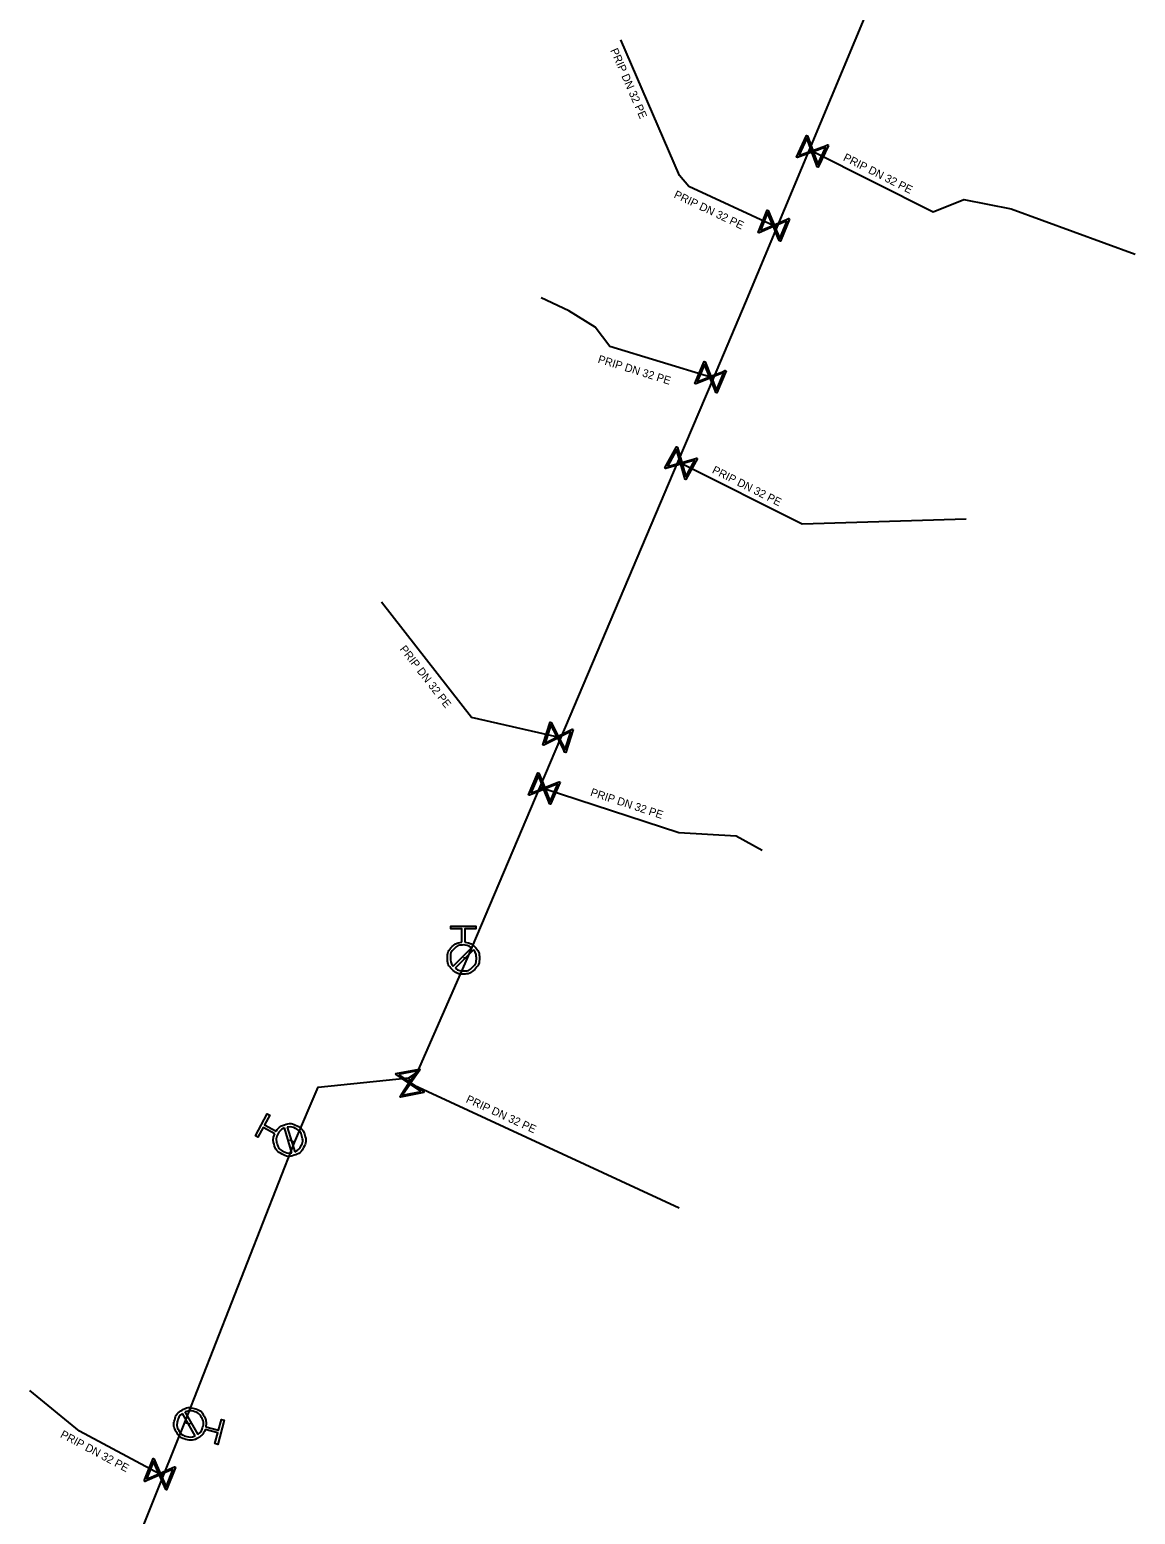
# Model space of a CAD drawing. Extents: x -643842 to -636370, y -1119190 to -1110210.
# Drawn here: x -642442 to -642373, y -1113819 to -1113726.2 of the extents above; entities that cross this region are included whole.
import ezdxf

# ---------------------------------------------------------------- set-up
doc = ezdxf.new("R2010")
doc.units = 0
for name, color, linetype in [('22', 7, 'Continuous'), ('Default', 7, 'Continuous'), ('Level 16', 7, 'Continuous'), ('Level 21', 7, 'Continuous'), ('Level 23', 7, 'Continuous'), ('Level 33', 7, 'Continuous')]:
    doc.layers.add(name, color=color, linetype=linetype)

msp = doc.modelspace()

# ---------------------------------------------------------------- linework, layer by layer
at = {"layer": 'Default'}
for points in [[(-642414.858, -1113783.214), (-642414.499, -1113783.243), (-642414.241, -1113783.503), (-642413.95, -1113783.796), (-642413.95, -1113784.212), (-642413.95, -1113784.626), (-642414.243, -1113784.918), (-642414.536, -1113785.21), (-642414.952, -1113785.21), (-642415.364, -1113785.21), (-642415.657, -1113784.918), (-642415.95, -1113784.626), (-642415.95, -1113784.212), (-642415.95, -1113783.796), (-642415.659, -1113783.503), (-642415.401, -1113783.241), (-642415.042, -1113783.214)], [(-642414.442, -1113783.573), (-642414.659, -1113783.396), (-642414.952, -1113783.396), (-642415.29, -1113783.396), (-642415.527, -1113783.633), (-642415.764, -1113783.87), (-642415.764, -1113784.208), (-642415.764, -1113784.501), (-642415.587, -1113784.718)], [(-642415.458, -1113784.847), (-642415.241, -1113785.021), (-642414.952, -1113785.021), (-642414.616, -1113785.021), (-642414.378, -1113784.783), (-642414.139, -1113784.546), (-642414.139, -1113784.208), (-642414.139, -1113783.919), (-642414.313, -1113783.702)], [(-642426.647, -1113795.031), (-642426.452, -1113794.728), (-642426.102, -1113794.622), (-642425.706, -1113794.502), (-642425.339, -1113794.697), (-642424.973, -1113794.892), (-642424.853, -1113795.287), (-642424.733, -1113795.683), (-642424.928, -1113796.05), (-642425.121, -1113796.414), (-642425.516, -1113796.536), (-642425.912, -1113796.658), (-642426.277, -1113796.464), (-642426.645, -1113796.268), (-642426.767, -1113795.874), (-642426.877, -1113795.524), (-642426.733, -1113795.193)], [(-642426.134, -1113794.832), (-642426.393, -1113794.94), (-642426.53, -1113795.199), (-642426.689, -1113795.498), (-642426.59, -1113795.819), (-642426.492, -1113796.139), (-642426.194, -1113796.298), (-642425.935, -1113796.435), (-642425.66, -1113796.38)], [(-642425.486, -1113796.327), (-642425.231, -1113796.217), (-642425.095, -1113795.962), (-642424.937, -1113795.665), (-642425.035, -1113795.343), (-642425.133, -1113795.021), (-642425.431, -1113794.863), (-642425.687, -1113794.727), (-642425.96, -1113794.779)], [(-642431.083, -1113813.68), (-642431.206, -1113814.019), (-642431.524, -1113814.2), (-642431.883, -1113814.404), (-642432.285, -1113814.294), (-642432.684, -1113814.185), (-642432.889, -1113813.826), (-642433.093, -1113813.466), (-642432.984, -1113813.065), (-642432.875, -1113812.667), (-642432.517, -1113812.461), (-642432.158, -1113812.256), (-642431.758, -1113812.365), (-642431.357, -1113812.474), (-642431.151, -1113812.832), (-642430.966, -1113813.149), (-642431.034, -1113813.503)], [(-642432.5, -1113812.672), (-642432.725, -1113812.836), (-642432.801, -1113813.115), (-642432.889, -1113813.439), (-642432.723, -1113813.731), (-642432.557, -1113814.023), (-642432.231, -1113814.112), (-642431.952, -1113814.188), (-642431.697, -1113814.078)], [(-642431.539, -1113813.987), (-642431.31, -1113813.825), (-642431.233, -1113813.542), (-642431.144, -1113813.216), (-642431.311, -1113812.925), (-642431.477, -1113812.633), (-642431.803, -1113812.545), (-642432.086, -1113812.467), (-642432.342, -1113812.582)]]:
    msp.add_open_spline(points, degree=3, dxfattribs=at)
at = {"layer": 'Level 16'}
for points in [[(-642392.153, -1113733.423), (-642392.783, -1113734.784), (-642392.843, -1113734.757), (-642392.883, -1113734.635), (-642393.174, -1113733.846), (-642394.085, -1113734.182), (-642394.144, -1113734.154), (-642393.514, -1113732.793), (-642393.455, -1113732.821), (-642393.122, -1113733.733), (-642392.333, -1113733.443), (-642392.213, -1113733.395), (-642392.153, -1113733.423)], [(-642393.995, -1113734.055), (-642393.204, -1113733.764), (-642393.495, -1113732.975), (-642393.995, -1113734.055)], [(-642392.304, -1113733.527), (-642393.091, -1113733.816), (-642392.802, -1113734.601), (-642392.304, -1113733.527)], [(-642394.589, -1113738.025), (-642395.149, -1113739.417), (-642395.21, -1113739.393), (-642395.256, -1113739.273), (-642395.587, -1113738.501), (-642396.479, -1113738.882), (-642396.54, -1113738.858), (-642395.981, -1113737.466), (-642395.92, -1113737.491), (-642395.541, -1113738.385), (-642394.768, -1113738.054), (-642394.65, -1113738.001), (-642394.589, -1113738.025)], [(-642396.397, -1113738.751), (-642395.622, -1113738.42), (-642395.953, -1113737.646), (-642396.397, -1113738.751)], [(-642394.735, -1113738.136), (-642395.506, -1113738.466), (-642395.177, -1113739.235), (-642394.735, -1113738.136)], [(-642398.529, -1113747.518), (-642399.122, -1113748.896), (-642399.182, -1113748.87), (-642399.226, -1113748.749), (-642399.538, -1113747.969), (-642400.439, -1113748.329), (-642400.5, -1113748.303), (-642399.907, -1113746.925), (-642399.846, -1113746.952), (-642399.489, -1113747.855), (-642398.709, -1113747.543), (-642398.59, -1113747.492), (-642398.529, -1113747.518)], [(-642400.353, -1113748.201), (-642399.57, -1113747.887), (-642399.883, -1113747.107), (-642400.353, -1113748.201)], [(-642398.677, -1113747.626), (-642399.456, -1113747.937), (-642399.145, -1113748.714), (-642398.677, -1113747.626)], [(-642400.324, -1113752.996), (-642401.055, -1113754.306), (-642401.112, -1113754.274), (-642401.143, -1113754.15), (-642401.374, -1113753.342), (-642402.307, -1113753.608), (-642402.365, -1113753.576), (-642401.634, -1113752.266), (-642401.577, -1113752.298), (-642401.313, -1113753.233), (-642400.506, -1113753.002), (-642400.382, -1113752.964), (-642400.324, -1113752.996)], [(-642402.209, -1113753.489), (-642401.398, -1113753.257), (-642401.629, -1113752.448), (-642402.209, -1113753.489)], [(-642400.483, -1113753.088), (-642401.289, -1113753.318), (-642401.059, -1113754.122), (-642400.483, -1113753.088)], [(-642408.094, -1113769.931), (-642408.561, -1113771.357), (-642408.624, -1113771.336), (-642408.678, -1113771.219), (-642409.058, -1113770.47), (-642409.924, -1113770.91), (-642409.987, -1113770.889), (-642409.519, -1113769.464), (-642409.457, -1113769.484), (-642409.02, -1113770.352), (-642408.271, -1113769.972), (-642408.157, -1113769.911), (-642408.094, -1113769.931)], [(-642409.85, -1113770.774), (-642409.098, -1113770.392), (-642409.479, -1113769.642), (-642409.85, -1113770.774)], [(-642408.232, -1113770.052), (-642408.98, -1113770.431), (-642408.601, -1113771.177), (-642408.232, -1113770.052)], [(-642408.911, -1113773.222), (-642409.504, -1113774.6), (-642409.564, -1113774.574), (-642409.608, -1113774.453), (-642409.92, -1113773.674), (-642410.821, -1113774.034), (-642410.882, -1113774.008), (-642410.29, -1113772.63), (-642410.229, -1113772.656), (-642409.871, -1113773.559), (-642409.091, -1113773.247), (-642408.972, -1113773.196), (-642408.911, -1113773.222)], [(-642410.736, -1113773.905), (-642409.953, -1113773.592), (-642410.265, -1113772.811), (-642410.736, -1113773.905)], [(-642409.06, -1113773.33), (-642409.838, -1113773.641), (-642409.527, -1113774.418), (-642409.06, -1113773.33)], [(-642417.411, -1113792.623), (-642418.885, -1113792.903), (-642418.897, -1113792.838), (-642418.821, -1113792.735), (-642418.35, -1113792.04), (-642419.153, -1113791.494), (-642419.165, -1113791.43), (-642417.691, -1113791.149), (-642417.679, -1113791.214), (-642418.227, -1113792.016), (-642417.532, -1113792.488), (-642417.424, -1113792.558), (-642417.411, -1113792.623)], [(-642418.998, -1113791.493), (-642418.3, -1113791.967), (-642417.828, -1113791.271), (-642418.998, -1113791.493)], [(-642417.583, -1113792.56), (-642418.277, -1113792.089), (-642418.747, -1113792.782), (-642417.583, -1113792.56)], [(-642434.882, -1113816.895), (-642434.335, -1113815.498), (-642434.274, -1113815.522), (-642434.226, -1113815.642), (-642433.888, -1113816.411), (-642433, -1113816.021), (-642432.938, -1113816.045), (-642433.485, -1113817.442), (-642433.546, -1113817.418), (-642433.934, -1113816.527), (-642434.703, -1113816.864), (-642434.82, -1113816.919), (-642434.882, -1113816.895)], [(-642434.737, -1113816.783), (-642433.969, -1113816.446), (-642434.305, -1113815.68), (-642434.737, -1113816.783)], [(-642433.081, -1113816.153), (-642433.853, -1113816.491), (-642433.515, -1113817.262), (-642433.081, -1113816.153)]]:
    msp.add_lwpolyline(points, dxfattribs=at)
at = {"layer": 'Level 21'}
msp.add_lwpolyline([(-642439.91, -1113832.11), (-642433.68, -1113816.56), (-642432.35, -1113813.24), (-642425.49, -1113795.75), (-642424.02, -1113792.28), (-642418.35, -1113791.7), (-642417.82, -1113791.34), (-642414.7, -1113784.21), (-642410.146, -1113773.508), (-642408.854, -1113770.471), (-642401.527, -1113753.184), (-642399.335, -1113747.988), (-642397.33, -1113743.27), (-642395.351, -1113738.528), (-642393.337, -1113733.702), (-642389.1, -1113723.55)], dxfattribs=at)
at = {"layer": 'Level 23'}
for points in [[(-642395.351, -1113738.528), (-642395.565, -1113738.442), (-642400.87, -1113736), (-642401.45, -1113735.3), (-642405.12, -1113726.82)], [(-642393.337, -1113733.702), (-642393.149, -1113733.789), (-642385.6, -1113737.58), (-642383.68, -1113736.802), (-642380.741, -1113737.382), (-642372.979, -1113740.218)], [(-642399.335, -1113747.988), (-642399.514, -1113747.911), (-642405.8, -1113745.99), (-642406.71, -1113744.78), (-642408.37, -1113743.76), (-642410.09, -1113742.94)], [(-642401.527, -1113753.184), (-642401.344, -1113753.286), (-642393.79, -1113757.08), (-642383.548, -1113756.758)], [(-642408.854, -1113770.471), (-642409.04, -1113770.41), (-642414.45, -1113769.17), (-642420.057, -1113761.963)], [(-642410.146, -1113773.508), (-642409.897, -1113773.615), (-642401.5, -1113776.36), (-642397.92, -1113776.571), (-642396.294, -1113777.477)], [(-642414.7, -1113784.21), (-642414.95, -1113784.21)], [(-642418.35, -1113791.7), (-642418.288, -1113792.026), (-642401.474, -1113799.815)], [(-642425.49, -1113795.75), (-642425.81, -1113795.58)], [(-642433.68, -1113816.56), (-642433.91, -1113816.47), (-642438.94, -1113813.79), (-642442.04, -1113811.24)], [(-642432.35, -1113813.24), (-642432.02, -1113813.33)]]:
    msp.add_lwpolyline(points, dxfattribs=at)
at = {"layer": 'Level 33'}
for points in [[(-642415.042, -1113783.214), (-642415.042, -1113782.394), (-642415.731, -1113782.394), (-642415.731, -1113782.21), (-642414.169, -1113782.21), (-642414.169, -1113782.394), (-642414.858, -1113782.394), (-642414.858, -1113783.214)], [(-642415.587, -1113784.718), (-642414.442, -1113783.573)], [(-642414.313, -1113783.702), (-642415.458, -1113784.847)], [(-642426.733, -1113795.193), (-642427.457, -1113794.808), (-642427.781, -1113795.417), (-642427.943, -1113795.331), (-642427.21, -1113793.951), (-642427.048, -1113794.037), (-642427.371, -1113794.646), (-642426.647, -1113795.031)], [(-642425.66, -1113796.38), (-642426.134, -1113794.832)], [(-642425.96, -1113794.779), (-642425.486, -1113796.327)], [(-642431.697, -1113814.078), (-642432.5, -1113812.672)], [(-642432.342, -1113812.582), (-642431.539, -1113813.987)], [(-642431.034, -1113813.503), (-642430.243, -1113813.719), (-642430.062, -1113813.054), (-642429.884, -1113813.102), (-642430.296, -1113814.61), (-642430.473, -1113814.561), (-642430.291, -1113813.896), (-642431.083, -1113813.68)]]:
    msp.add_lwpolyline(points, dxfattribs=at)

# ---------------------------------------------------------------- texts
at = {"layer": '22'}
for rotation, p in [(293.40212, (-642405.785, -1113727.478)), (333.33487, (-642391.267, -1113734.341)), (334.62643, (-642401.844, -1113736.665)), (342.78403, (-642406.589, -1113746.989)), (333.33189, (-642399.459, -1113753.869)), (307.88174, (-642418.957, -1113764.911)), (341.89732, (-642407.058, -1113774.055)), (335.30052, (-642414.832, -1113793.206)), (331.95117, (-642440.174, -1113814.14))]:
    msp.add_text('PRIP DN 32 PE', height=0.5, rotation=rotation, dxfattribs=at).set_placement(p)

doc.saveas('drawing.dxf')
